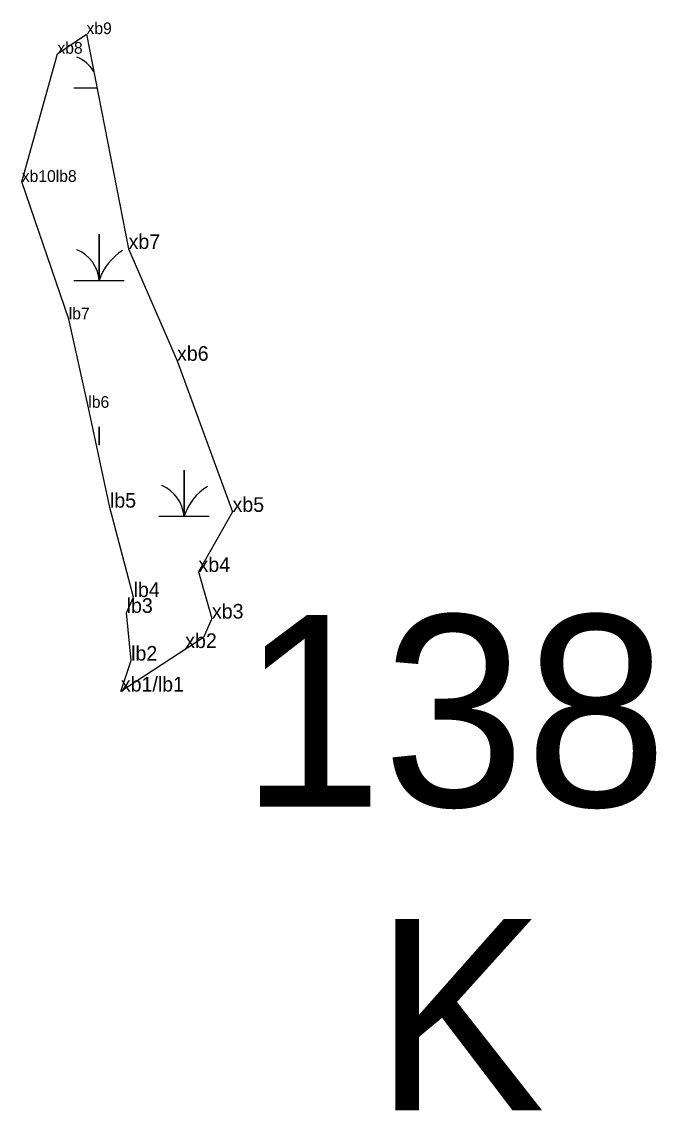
# Model space of a CAD drawing. Extents: x 2072529 to 2268796, y 436423 to 470406.
# Drawn here: x 2163568.5 to 2163785.1, y 440216.7 to 440588.3 of the extents above; entities that cross this region are included whole.
import ezdxf

# ---------------------------------------------------------------- set-up
doc = ezdxf.new("R2010")
doc.units = 0
for name, color, linetype in [('Default', 7, 'Continuous'), ('Exist Environmental Wetland Boundary', 7, 'Continuous'), ('Exist Environmental Wetland Boundary Cogo Comment', 7, 'Continuous'), ('Exist Hydro Swamp or Marsh', 7, 'Continuous'), ('Old_Level_20', 7, 'Continuous')]:
    doc.layers.add(name, color=color, linetype=linetype)

msp = doc.modelspace()

# ---------------------------------------------------------------- linework, layer by layer
at = {"layer": 'Exist Environmental Wetland Boundary'}
msp.add_lwpolyline([(2163602.29, 440359.62), (2163605.81, 440370.17), (2163604.27, 440386.48), (2163606.64, 440391.89), (2163598.57, 440422.41), (2163591.19, 440456.5), (2163584.5, 440486.71), (2163568.46, 440533.63), (2163580.62, 440577.38), (2163590.57, 440584.09), (2163604.94, 440510.75), (2163621.48, 440472.55), (2163640.44, 440420.97), (2163628.82, 440400.46), (2163633.4, 440384.53), (2163630.49, 440378.09)], close=True, dxfattribs=at)
at = {"layer": 'Exist Environmental Wetland Boundary Cogo Comment'}
for p, q in [((2163590.57, 440584.09), (2163590.57, 440584.09)), ((2163580.62, 440577.38), (2163580.62, 440577.38)), ((2163568.46, 440533.63), (2163568.46, 440533.63)), ((2163604.94, 440510.75), (2163604.94, 440510.75)), ((2163584.5, 440486.71), (2163584.5, 440486.71)), ((2163591.19, 440456.5), (2163591.19, 440456.5))]:
    msp.add_line(p, q, dxfattribs=at)
at = {"layer": 'Exist Hydro Swamp or Marsh'}
for points in [[(2163586.27, 440565.8), (2163594.15, 440565.8)], [(2163586.27, 440500), (2163594.87, 440500), (2163594.87, 440515.78), (2163594.87, 440500), (2163603.47, 440500)], [(2163594.87, 440443.7), (2163594.87, 440449.98), (2163594.87, 440443.7)], [(2163615.26, 440419.45), (2163623.87, 440419.45), (2163623.87, 440435.23), (2163623.87, 440419.45), (2163632.47, 440419.45)]]:
    msp.add_lwpolyline(points, dxfattribs=at)
for centre, radius, start, end in [((2163582.6, 440564.91), 12.3, 31.7302, 67.535), ((2163582.6, 440499.11), 12.3, 4.1403, 67.535), ((2163613.11, 440493.94), 19.22, 122.1274, 161.6222), ((2163611.6, 440418.57), 12.3, 4.1403, 67.535), ((2163642.11, 440413.39), 19.22, 122.1274, 161.6222)]:
    msp.add_arc(centre, radius, start, end, dxfattribs=at)
at = {"layer": 'Old_Level_20'}
for p, q in [((2163604.94, 440510.75), (2163604.94, 440510.75)), ((2163604.94, 440510.75), (2163604.94, 440510.75)), ((2163604.94, 440510.75), (2163604.94, 440510.75)), ((2163621.48, 440472.55), (2163621.48, 440472.55)), ((2163598.57, 440422.41), (2163598.57, 440422.41)), ((2163640.44, 440420.97), (2163640.44, 440420.97)), ((2163628.82, 440400.46), (2163628.82, 440400.46)), ((2163606.64, 440391.89), (2163606.64, 440391.89)), ((2163604.27, 440386.48), (2163604.27, 440386.48)), ((2163633.4, 440384.53), (2163633.4, 440384.53)), ((2163624.27, 440374.48), (2163624.27, 440374.48)), ((2163605.81, 440370.17), (2163605.81, 440370.17)), ((2163602.29, 440359.62), (2163602.29, 440359.62))]:
    msp.add_line(p, q, dxfattribs=at)

# ---------------------------------------------------------------- texts
at = {"layer": 'Default'}
for s, p in [('138', (2163643.14, 440320.37)), ('K', (2163688.81, 440216.67))]:
    msp.add_text(s, height=65.34, dxfattribs=at).set_placement(p)
at = {"layer": 'Exist Environmental Wetland Boundary Cogo Comment'}
for s, height, p in [('xb9', 4, (2163590.57, 440584.09)), ('xb8', 4, (2163580.62, 440577.38)), ('xb10lb8', 4, (2163568.46, 440533.63)), ('xb7', 5, (2163604.94, 440510.75)), ('lb7', 4, (2163584.5, 440486.71)), ('xb6', 5, (2163621.48, 440472.55)), ('lb6', 4, (2163591.19, 440456.5)), ('lb5', 5, (2163598.57, 440422.41)), ('xb5', 5, (2163640.44, 440420.97)), ('xb4', 5, (2163628.82, 440400.46)), ('lb4', 5, (2163606.64, 440391.89)), ('lb3', 5, (2163604.27, 440386.48)), ('xb3', 5, (2163633.4, 440384.53)), ('xb2', 5, (2163624.27, 440374.48)), ('lb2', 5, (2163605.81, 440370.17)), ('xb1/lb1', 5, (2163602.29, 440359.62))]:
    msp.add_text(s, height=height, dxfattribs=at).set_placement(p)

doc.saveas('drawing.dxf')
